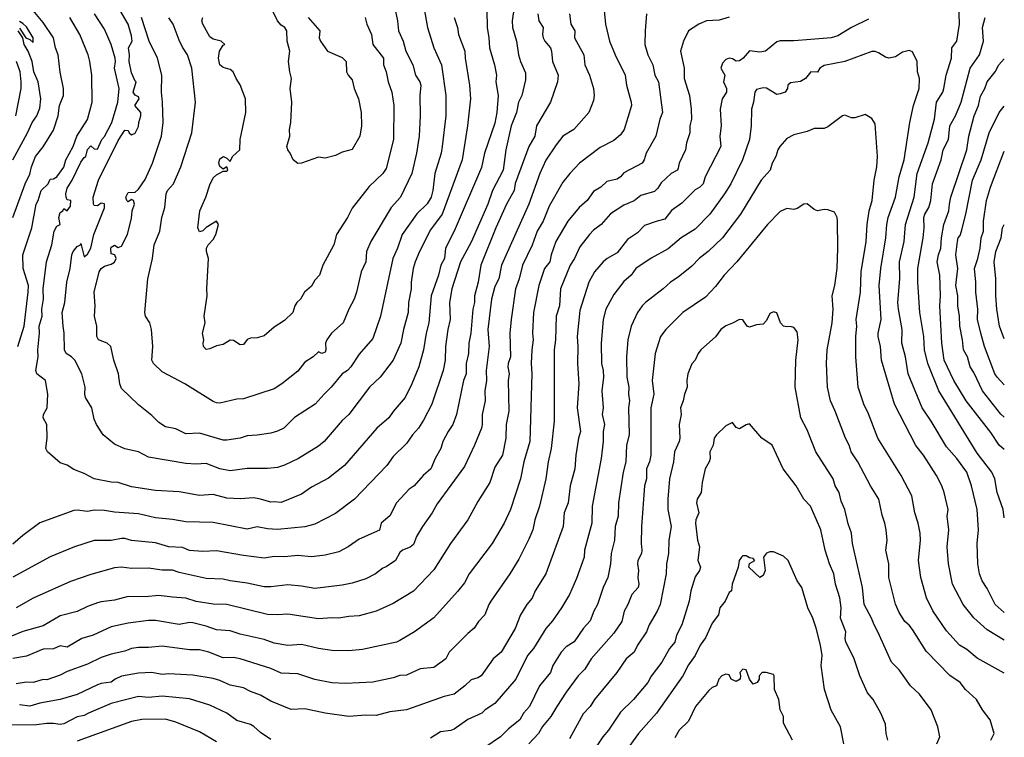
# Model space of a CAD drawing. Header units: metres. Extents: x -46681 to -43747, y -240911 to -237677.
# Tile 412 of 656: x -43892 to -43747, y -240259 to -240153. Entities that reach past the tile are written whole.
import ezdxf

# ---------------------------------------------------------------- set-up
doc = ezdxf.new("R2010")
doc.units = ezdxf.units.M
doc.layers.add('CONTOUR_INDEX', color=1, linetype='Continuous')
doc.layers.add('CONTOUR_INTER', color=3, linetype='Continuous')

msp = doc.modelspace()

# ---------------------------------------------------------------- linework, layer by layer
at = {"layer": 'CONTOUR_INDEX'}
for points, elevation in [([(-43832.06, -240151.02), (-43831.51, -240154.02), (-43830.61, -240157.02), (-43829.48, -240159.52), (-43828.81, -240164.02), (-43828.82, -240167.02), (-43829.35, -240171.52), (-43829.53, -240172.52), (-43830.46, -240175.52), (-43830.76, -240178.02), (-43831, -240179.02), (-43831.6, -240179.97), (-43833.1, -240181.45), (-43835.25, -240184.52), (-43835.94, -240186.52), (-43836.64, -240188.02), (-43838.46, -240196.52), (-43839.6, -240199.85), (-43841.6, -240202.13), (-43842.8, -240204.02), (-43843.29, -240204.52), (-43844.1, -240205.02), (-43845.71, -240207.02), (-43846.77, -240208.02), (-43848.06, -240209.52), (-43851.1, -240211.49), (-43852.7, -240213.02), (-43853.6, -240213.48), (-43854.6, -240213.77), (-43856.6, -240214.08), (-43858.1, -240214.16), (-43859.1, -240214.53), (-43861.1, -240214.81), (-43861.6, -240214.81), (-43865.1, -240213.78), (-43867.1, -240213.85), (-43868.6, -240213.13), (-43870.1, -240212.84), (-43871.1, -240212.18), (-43872.1, -240211.17), (-43874.1, -240209.61), (-43876.6, -240207.2), (-43876.83, -240206.52), (-43877.02, -240205.02), (-43877.72, -240203.02), (-43878.17, -240201.02), (-43878.71, -240200.52), (-43879.97, -240200.02), (-43880.24, -240199.52), (-43880.23, -240198.02), (-43880.58, -240196.52), (-43880.47, -240195.02), (-43880.59, -240193.02), (-43879.89, -240190.02), (-43879.6, -240189.51), (-43879.1, -240189.15), (-43878.1, -240188.87), (-43877.6, -240188.59), (-43877.36, -240188.02), (-43877.59, -240187.52), (-43878.1, -240187.36), (-43878.17, -240186.52), (-43878.1, -240186.36), (-43877.6, -240186.07), (-43877.1, -240186.42), (-43876.6, -240186.21), (-43875.71, -240184.52), (-43875.1, -240182.09), (-43875, -240181.02), (-43874.68, -240180.02), (-43874.82, -240179.52), (-43875.1, -240179.36), (-43875.6, -240179.67), (-43875.81, -240179.52), (-43875.96, -240179.02), (-43875.6, -240178.3), (-43874.6, -240178.25), (-43874.1, -240177.83), (-43873.1, -240176.4), (-43872.03, -240174.02), (-43870.71, -240170.02), (-43870.44, -240168.02), (-43870.54, -240165.02), (-43870.72, -240163.52), (-43870.65, -240161.02), (-43871.3, -240158.52), (-43872.53, -240156.02), (-43873.63, -240152.52)], 120), ([(-43810.63, -240152.02), (-43810.42, -240153.52), (-43809.86, -240154.52), (-43809.89, -240155.52), (-43808.53, -240158.02), (-43808.34, -240159.52), (-43807.67, -240161.02), (-43807.08, -240163.02), (-43807, -240164.02), (-43807.1, -240164.77), (-43807.77, -240166.52), (-43810, -240169.02), (-43811.61, -240170.02), (-43812.6, -240171.28), (-43814.1, -240173.56), (-43814.98, -240175.52), (-43816.6, -240180.02), (-43820.64, -240189.02), (-43821.05, -240191.02), (-43821.6, -240192.16), (-43822.12, -240194.02), (-43822.63, -240198.52), (-43822.47, -240201.02), (-43822.88, -240204.52), (-43822.85, -240206.02), (-43823.08, -240207.52), (-43823.04, -240209.02), (-43823.47, -240211.02), (-43823.47, -240212.52), (-43823.59, -240213.02), (-43824.62, -240215.52), (-43826.1, -240218.69), (-43830.1, -240224.18), (-43830.83, -240225.52), (-43832.27, -240227.52), (-43833.17, -240229.02), (-43833.6, -240230.16), (-43834.1, -240230.59), (-43835.21, -240231.02), (-43835.6, -240231.37), (-43836.24, -240232.52), (-43837.6, -240233.46), (-43838.1, -240233.68), (-43839.19, -240234.52), (-43840.6, -240235.23), (-43842.6, -240235.86), (-43844.1, -240236.16), (-43848.1, -240236.65), (-43850.1, -240236.29), (-43852.1, -240236.13), (-43854.6, -240236.43), (-43855.6, -240236.42), (-43858.1, -240235.85), (-43860.6, -240235.55), (-43861.6, -240235.27), (-43864.1, -240235.19), (-43868.1, -240234.31), (-43869.1, -240233.94), (-43870.6, -240233.94), (-43872.6, -240233.68), (-43875.1, -240233.69), (-43876.6, -240233.52), (-43877.6, -240233.59), (-43881.1, -240234.6), (-43884.1, -240235.64), (-43889.6, -240238.07), (-43892.1, -240239.52)], 115), ([(-43891.6, -240154.12), (-43890.67, -240155.52), (-43890.1, -240155.78), (-43889.6, -240156.23), (-43889.59, -240155.52), (-43890.6, -240153.91), (-43891.1, -240153.41), (-43891.6, -240153.14)], 115), ([(-43892.57, -240173.52), (-43890.43, -240169.52), (-43889.76, -240168.02), (-43889.06, -240167.02), (-43888.6, -240165.92), (-43888.48, -240164.52), (-43888.87, -240162.02), (-43889.52, -240160.52), (-43889.75, -240159.02), (-43890.34, -240157.52), (-43890.93, -240156.52), (-43891.11, -240155.52), (-43891.82, -240154.52)], 115), ([(-43746.6, -240244.28), (-43749.1, -240242.74), (-43751.1, -240240.96), (-43752.67, -240239.02), (-43754.22, -240236.02), (-43754.83, -240233.02), (-43755.01, -240230.52), (-43754.76, -240228.02), (-43755.01, -240226.02), (-43754.87, -240225.02), (-43755.44, -240222.52), (-43755.81, -240221.52), (-43756.6, -240220), (-43758.48, -240217.02), (-43759.6, -240215.58), (-43762.75, -240209.52), (-43764.7, -240203.02), (-43764.81, -240201.02), (-43765.15, -240199.52), (-43765.16, -240199.02), (-43764.73, -240197.02), (-43765, -240192.02), (-43764.8, -240189.52), (-43764.03, -240185.02), (-43763.91, -240183.02), (-43763.7, -240182.02), (-43762.62, -240179.02), (-43762.09, -240176.02), (-43761.36, -240173.52), (-43760.49, -240168.02), (-43759.95, -240165.52), (-43759.13, -240163.02), (-43759.1, -240161.52), (-43759.37, -240160.52), (-43759.43, -240159.02), (-43760.1, -240157.62), (-43760.6, -240157.42), (-43761.6, -240157.65), (-43762.6, -240158.31), (-43763.6, -240158.54), (-43764.1, -240158.4), (-43765.1, -240157.73), (-43765.6, -240157.53), (-43766.1, -240157.54), (-43770.1, -240159), (-43773.1, -240159.6), (-43773.78, -240160.02), (-43774.1, -240160.57), (-43775.1, -240160.53), (-43775.89, -240161.52), (-43776.6, -240161.97), (-43778.1, -240162.15), (-43778.47, -240162.52), (-43778.52, -240163.02), (-43778.85, -240163.52), (-43779.6, -240163.77), (-43780.1, -240163.9), (-43781.6, -240162.96), (-43782.1, -240162.91), (-43783.1, -240163.14), (-43783.34, -240163.52), (-43783.54, -240165.02), (-43783.82, -240166.02), (-43783.86, -240168.52), (-43784.11, -240170.52), (-43785.14, -240173.52), (-43786.87, -240177.02), (-43787.81, -240178.52), (-43789.98, -240181.52), (-43792.1, -240183.74), (-43794.18, -240185.02), (-43796.1, -240186.64), (-43798.6, -240188.01), (-43800.87, -240189.52), (-43801.56, -240190.52), (-43802.6, -240191.44), (-43804.1, -240193.34), (-43805.26, -240195.52), (-43805.65, -240197.02), (-43805.96, -240200.52), (-43805.93, -240203.52), (-43805.68, -240204.52), (-43805.61, -240205.52), (-43805.88, -240207.52), (-43805.66, -240210.02), (-43805.81, -240211.02), (-43805.47, -240212.52), (-43805.66, -240213.52), (-43805.66, -240215.02), (-43805.95, -240217.52), (-43807.29, -240224.52), (-43807.34, -240227.02), (-43808.43, -240231.02), (-43808.48, -240232.02), (-43809.6, -240235.16), (-43810.61, -240237.52), (-43811.78, -240239.52), (-43813.1, -240241.4), (-43814.1, -240242.57), (-43815.93, -240245.52), (-43816.81, -240246.52), (-43818.52, -240250.02), (-43821.6, -240253.6), (-43823.05, -240254.52), (-43823.51, -240255.02), (-43825.6, -240255.97), (-43827.6, -240257.38), (-43828.1, -240257.57), (-43829.6, -240257.76), (-43831.1, -240258.69)], 110), ([(-43746.6, -240206.63), (-43747.66, -240205.52), (-43747.97, -240205.02), (-43749.5, -240201.02), (-43750.06, -240199.02), (-43750.52, -240197.02), (-43750.5, -240195.52), (-43750.81, -240193.02), (-43750.77, -240191.52), (-43751, -240189.52), (-43750.49, -240188.02), (-43750.13, -240186.52), (-43749.99, -240185.02), (-43749.64, -240184.02), (-43749.66, -240182.52), (-43749.23, -240179.52), (-43748.61, -240177.52), (-43746.6, -240172.25)], 115), ([(-43770.22, -240259.52), (-43770.74, -240257.02), (-43772.1, -240254.57), (-43773.08, -240251.52), (-43773.57, -240248.02), (-43773.41, -240246.52), (-43773.66, -240245.02), (-43774.31, -240242.52), (-43774.81, -240241.02), (-43775.54, -240239.52), (-43776.39, -240236.52), (-43777.1, -240235.52), (-43778.41, -240232.52), (-43779.1, -240231.88), (-43780.6, -240231.25), (-43781.1, -240231.26), (-43781.6, -240231.44), (-43782.05, -240232.02), (-43781.83, -240234.02), (-43782.1, -240234.76), (-43782.6, -240235.03), (-43784.2, -240233.52), (-43784.1, -240232.96), (-43783.35, -240232.52), (-43783.6, -240232.22), (-43784.1, -240232.12), (-43784.6, -240231.84), (-43785.1, -240231.83), (-43785.29, -240232.02), (-43785.62, -240232.52), (-43785.8, -240233.52), (-43786.68, -240236.02), (-43786.75, -240237.02), (-43787.1, -240237.23), (-43787.7, -240238.52), (-43788.48, -240239.52), (-43788.67, -240240.52), (-43789.6, -240241.76), (-43790.6, -240243.92), (-43791.37, -240245.02), (-43792.11, -240246.52), (-43793.1, -240247.89), (-43793.92, -240249.52), (-43797.83, -240255.02), (-43800.48, -240258.02), (-43802.27, -240260.52)], 105), ([(-43854.6, -240258.9), (-43856.1, -240257.89), (-43857.1, -240256.98), (-43857.6, -240256.69), (-43859.6, -240256.09), (-43861.1, -240255.01), (-43863.6, -240253.84), (-43866.6, -240252.91), (-43870.6, -240252.53), (-43872.6, -240252.71), (-43874.1, -240252.57), (-43878.1, -240253.61), (-43881.47, -240255.02), (-43882.1, -240255.39), (-43883.1, -240255.57), (-43885.1, -240256.57), (-43885.6, -240256.69), (-43886.6, -240256.54), (-43887.6, -240256.56), (-43889.1, -240256.73), (-43893.1, -240256.77)], 110)]:
    msp.add_lwpolyline(points, dxfattribs=dict(at, elevation=elevation))
at = {"layer": 'CONTOUR_INTER'}
for points, elevation in [([(-43818.77, -240151.02), (-43819.08, -240153.02), (-43819.02, -240154.02), (-43818.42, -240156.02), (-43818.11, -240158.02), (-43817.82, -240159.02), (-43817.1, -240160.71), (-43817.1, -240161.73), (-43817.65, -240164.02), (-43818.14, -240165.02), (-43818.43, -240166.52), (-43819.2, -240168.52), (-43819.98, -240172.02), (-43820.38, -240175.02), (-43821.94, -240178.02), (-43822.65, -240180.02), (-43825.1, -240185.63), (-43826.68, -240188.52), (-43827.97, -240192.52), (-43828.27, -240194.52), (-43828.17, -240197.02), (-43828.52, -240198.52), (-43828.87, -240201.02), (-43828.91, -240203.02), (-43829.23, -240204.52), (-43830.88, -240209.52), (-43832.1, -240211.84), (-43832.88, -240213.02), (-43833.73, -240214.02), (-43834.6, -240215.31), (-43836.6, -240217.21), (-43837.51, -240218.52), (-43842.28, -240223.52), (-43845.1, -240225.6), (-43848.1, -240227.18), (-43849.6, -240227.57), (-43853.6, -240227.95), (-43855.1, -240227.87), (-43856.6, -240227.58), (-43858.1, -240227.91), (-43863.1, -240226.94), (-43867.1, -240226.84), (-43869.1, -240226.47), (-43871.6, -240226.27), (-43874.1, -240225.65), (-43877.6, -240225.4), (-43879.1, -240225.18), (-43880.6, -240225.13), (-43881.6, -240225.29), (-43883.1, -240225.11), (-43883.6, -240225.18), (-43888.6, -240227), (-43891.1, -240228.86), (-43892.6, -240230.15)], 117), ([(-43836.59, -240150.02), (-43835.96, -240153.02), (-43835.82, -240154.52), (-43835.1, -240156.02), (-43834.71, -240157.52), (-43833.7, -240159.52), (-43833.31, -240161.02), (-43832.66, -240162.02), (-43832.49, -240162.52), (-43832.68, -240164.02), (-43832.61, -240167.02), (-43832.75, -240170.02), (-43833.14, -240172.52), (-43833.86, -240175.52), (-43835.51, -240179.02), (-43836.87, -240180.52), (-43839.85, -240185.52), (-43840.49, -240187.02), (-43840.6, -240188.52), (-43841.32, -240190.02), (-43841.97, -240193.02), (-43842.32, -240194.02), (-43843.12, -240195.52), (-43843.96, -240197.52), (-43845.67, -240199.02), (-43846.36, -240200.02), (-43846.56, -240200.52), (-43846.49, -240201.52), (-43846.6, -240201.82), (-43847.1, -240202.02), (-43847.6, -240201.8), (-43848.36, -240202.52), (-43849.6, -240203.33), (-43850.6, -240204.62), (-43852.98, -240206.52), (-43854.1, -240207.24), (-43858.6, -240208.74), (-43859.6, -240208.78), (-43862.1, -240209.34), (-43862.6, -240209.3), (-43863.1, -240209.09), (-43867.28, -240206.52), (-43870.6, -240204.74), (-43871.87, -240203.52), (-43872.11, -240203.02), (-43871.98, -240201.02), (-43872.15, -240198.52), (-43872.42, -240197.52), (-43873.07, -240196.52), (-43873.17, -240196.02), (-43872.69, -240191.02), (-43872.04, -240188.02), (-43871.79, -240186.02), (-43870.92, -240184.02), (-43870.67, -240182.02), (-43870.19, -240180.52), (-43870.01, -240178.52), (-43869.8, -240178.02), (-43868.94, -240177.02), (-43867.84, -240174.52), (-43866.21, -240169.52), (-43865.71, -240165.02), (-43866.23, -240160.02), (-43866.86, -240158.02), (-43867.6, -240156.91), (-43868.1, -240155.88), (-43868.97, -240153.52), (-43869.6, -240152.57)], 121), ([(-43849.1, -240152.54), (-43847.36, -240154.52), (-43847.48, -240155.52), (-43847.27, -240156.02), (-43846.25, -240157.52), (-43844.1, -240158.43), (-43843.51, -240159.02), (-43843.44, -240160.52), (-43843.22, -240161.02), (-43842.6, -240161.72), (-43842.31, -240163.02), (-43841.68, -240164.52), (-43841.3, -240166.52), (-43841.27, -240168.52), (-43841.51, -240170.02), (-43842.6, -240171.97), (-43844.1, -240172.38), (-43845.1, -240172.89), (-43846.6, -240173.25), (-43847.6, -240173.09), (-43850.1, -240174.02), (-43850.6, -240174.05), (-43851.32, -240173.52), (-43851.74, -240172.52), (-43852.11, -240172.02), (-43852.26, -240171.52), (-43851.82, -240170.02), (-43851.84, -240169.02), (-43851.67, -240168.02), (-43851.53, -240165.02), (-43851.76, -240163.02), (-43851.57, -240161.52), (-43851.82, -240160.52), (-43851.98, -240159.02), (-43851.81, -240157.52), (-43852.2, -240156.02), (-43852.24, -240154.52), (-43852.55, -240154.02), (-43853.1, -240153.65), (-43853.64, -240153.02), (-43854.85, -240150.52)], 123), ([(-43746.6, -240240.19), (-43747.92, -240239.02), (-43749.1, -240236.65), (-43749.84, -240235.52), (-43750.25, -240234.52), (-43750.48, -240233.02), (-43750.61, -240230.02), (-43750.39, -240228.02), (-43750.61, -240225.02), (-43751.41, -240221.52), (-43752.09, -240219.52), (-43753.6, -240217.52), (-43755.1, -240215.8), (-43757.36, -240212.02), (-43758.7, -240210.02), (-43760.73, -240205.02), (-43761.14, -240202.52), (-43761.68, -240200.52), (-43761.64, -240198.52), (-43762.2, -240195.52), (-43762.25, -240194.52), (-43761.98, -240191.02), (-43762.04, -240188.52), (-43761.34, -240185.52), (-43761.15, -240183.02), (-43759.85, -240179.02), (-43759.43, -240175.52), (-43757.82, -240171.02), (-43756.87, -240167.52), (-43756.58, -240165.02), (-43755.64, -240163.52), (-43755.48, -240163.02), (-43755.18, -240161.02), (-43754.37, -240158.52), (-43754.34, -240157.02), (-43753.61, -240156.02), (-43753.2, -240153.52), (-43753.3, -240150.52)], 111), ([(-43805.53, -240151.52), (-43805.32, -240153.52), (-43804.71, -240156.02), (-43803.9, -240158.02), (-43802.4, -240161.02), (-43802.23, -240162.52), (-43801.54, -240165.02), (-43801.51, -240165.52), (-43802.58, -240169.02), (-43803.1, -240169.81), (-43804.1, -240170.64), (-43806.1, -240171.68), (-43809.13, -240174.02), (-43810.58, -240175.52), (-43811.6, -240176.8), (-43813.6, -240180.31), (-43814.49, -240182.52), (-43815.38, -240184.02), (-43816.1, -240186.09), (-43817.56, -240189.02), (-43818.02, -240191.02), (-43818.55, -240192.52), (-43819.2, -240197.02), (-43819.4, -240199.02), (-43819.31, -240202.52), (-43819.65, -240203.52), (-43819.69, -240204.02), (-43819.52, -240205.02), (-43819.67, -240206.02), (-43819.57, -240210.52), (-43819.96, -240212.52), (-43819.99, -240214.52), (-43820.5, -240217.02), (-43821.6, -240218.79), (-43822.34, -240221.02), (-43824.1, -240223.84), (-43825.6, -240226.54), (-43828.12, -240230.02), (-43830.6, -240233.93), (-43833.6, -240237.07), (-43836.6, -240238.86), (-43839.1, -240239.99), (-43841.6, -240240.69), (-43843.1, -240240.76), (-43844.6, -240241.05), (-43845.6, -240240.99), (-43847.6, -240241.11), (-43852.1, -240240.42), (-43853.6, -240240.56), (-43855.1, -240240.47), (-43861.1, -240239.03), (-43863.1, -240238.95), (-43865.6, -240238.55), (-43867.1, -240238.07), (-43869.1, -240237.95), (-43871.1, -240237.67), (-43873.1, -240237.88), (-43875.6, -240237.84), (-43877.6, -240238.4), (-43879.6, -240238.6), (-43880.1, -240238.76), (-43881.6, -240239.3), (-43883.1, -240240.06), (-43885.6, -240240.7), (-43888.1, -240242.14), (-43891.1, -240242.97), (-43893.6, -240244.04)], 114), ([(-43892.6, -240182.02), (-43890.77, -240177.02), (-43890.1, -240175.6), (-43889.86, -240174.52), (-43889.24, -240173.02), (-43888.1, -240171.6), (-43886.6, -240169.15), (-43885.9, -240167.02), (-43885.74, -240165.52), (-43885.15, -240164.02), (-43885.11, -240163.02), (-43885.6, -240160.61), (-43885.92, -240158.02), (-43886.29, -240157.02), (-43886.62, -240155.52), (-43888.1, -240153.27), (-43889.6, -240151.52)], 116), ([(-43799.3, -240152.02), (-43799.49, -240154.52), (-43799.52, -240156.52), (-43799.11, -240158.02), (-43798.36, -240159.52), (-43798.04, -240161.02), (-43797.5, -240162.02), (-43796.94, -240166.52), (-43797.32, -240167.52), (-43797.93, -240170.02), (-43799.33, -240172.52), (-43799.62, -240173.52), (-43799.94, -240174.02), (-43802.6, -240175.44), (-43803.11, -240176.02), (-43803.6, -240176.34), (-43805.1, -240176.72), (-43806.01, -240177.52), (-43807.1, -240178.15), (-43808.01, -240179.52), (-43809.19, -240180.52), (-43810.87, -240182.52), (-43812.61, -240185.52), (-43813.34, -240187.52), (-43813.51, -240188.52), (-43814.29, -240189.52), (-43815.13, -240192.02), (-43815.93, -240196.02), (-43816.06, -240199.02), (-43815.98, -240200.02), (-43816.18, -240201.52), (-43816.26, -240203.52), (-43816.18, -240205.02), (-43816.45, -240215.02), (-43817.35, -240218.02), (-43817.84, -240220.52), (-43819.32, -240225.02), (-43820.26, -240227.02), (-43821.99, -240230.02), (-43825.39, -240234.52), (-43826.1, -240235.8), (-43827.1, -240237.08), (-43830.6, -240240.97), (-43833.46, -240243.02), (-43835.6, -240244.33), (-43836.1, -240244.54), (-43841.1, -240245.63), (-43843.1, -240245.83), (-43845.6, -240245.78), (-43847.6, -240245.5), (-43850.1, -240244.91), (-43852.1, -240245.03), (-43854.1, -240244.69), (-43855.6, -240244.18), (-43859.1, -240243.38), (-43860.6, -240242.91), (-43862.6, -240242.77), (-43864.1, -240242.23), (-43866.1, -240241.72), (-43866.6, -240241.69), (-43868.1, -240241.94), (-43871.6, -240241.35), (-43872.6, -240241.36), (-43875.6, -240241.75), (-43878.1, -240242.31), (-43880.78, -240243.52), (-43882.45, -240244.02), (-43884.6, -240245.29), (-43885.6, -240245.12), (-43886.6, -240245.55), (-43888.1, -240245.61), (-43890.6, -240246.62), (-43892.6, -240246.96)], 113), ([(-43815.28, -240152.02), (-43815.13, -240153.02), (-43814.52, -240154.02), (-43814.61, -240155.02), (-43814.5, -240155.52), (-43814.26, -240156.02), (-43813.44, -240157.02), (-43813.27, -240157.52), (-43813.12, -240159.02), (-43812.3, -240161.02), (-43812.38, -240162.02), (-43813.42, -240165.02), (-43815.46, -240168.52), (-43815.75, -240170.02), (-43816.6, -240171.52), (-43818.6, -240177.01), (-43818.79, -240178.02), (-43819.89, -240180.02), (-43821.45, -240183.52), (-43823.68, -240189.02), (-43824.05, -240191.52), (-43824.62, -240193.52), (-43824.59, -240194.52), (-43824.86, -240195.52), (-43825.14, -240199.02), (-43825.42, -240200.52), (-43825.51, -240202.02), (-43825.85, -240203.52), (-43825.86, -240205.02), (-43826.25, -240206.02), (-43827.28, -240211.02), (-43827.78, -240212.52), (-43828.47, -240213.52), (-43829.25, -240215.02), (-43829.57, -240216.02), (-43830.41, -240217.52), (-43831.02, -240219.02), (-43832.19, -240220.02), (-43833.49, -240221.52), (-43834.24, -240222.02), (-43836.09, -240224.02), (-43837.1, -240225.93), (-43838.36, -240227.02), (-43838.6, -240228.04), (-43841.6, -240229.38), (-43843.21, -240230.52), (-43844.6, -240231.26), (-43846.6, -240231.73), (-43848.6, -240232.01), (-43850.6, -240231.82), (-43852.6, -240231.98), (-43854.1, -240231.94), (-43855.6, -240232.2), (-43858.6, -240231.81), (-43862.6, -240231.11), (-43864.6, -240231.21), (-43866.6, -240231.05), (-43867.6, -240230.64), (-43869.6, -240230.51), (-43871.6, -240229.91), (-43875.1, -240229.58), (-43876.1, -240229.3), (-43876.6, -240229.28), (-43878.1, -240229.59), (-43880.6, -240229.6), (-43883.51, -240230.52), (-43887.1, -240232), (-43892.6, -240235.01)], 116), ([(-43787.1, -240152.48), (-43788.6, -240152.94), (-43790.45, -240153.02), (-43791.6, -240153.5), (-43793.1, -240154.52), (-43793.84, -240156.02), (-43794.28, -240157.52), (-43793.76, -240160.02), (-43793.74, -240161.52), (-43792.96, -240164.02), (-43792.72, -240166.02), (-43792.68, -240167.52), (-43792.88, -240168.52), (-43792.91, -240169.52), (-43793.38, -240171.02), (-43793.55, -240172.02), (-43794.46, -240174.02), (-43794.6, -240174.73), (-43794.74, -240175.02), (-43795.65, -240175.52), (-43797.1, -240176.88), (-43797.6, -240177.67), (-43798.1, -240178.16), (-43800.1, -240178.77), (-43801.1, -240179.56), (-43802.6, -240180.17), (-43804.6, -240181.48), (-43805.97, -240183.02), (-43807.1, -240183.88), (-43807.69, -240184.52), (-43809.1, -240186.33), (-43809.89, -240188.02), (-43810.54, -240189.02), (-43811.96, -240192.52), (-43812.1, -240195.02), (-43812.59, -240196.52), (-43812.69, -240200.02), (-43812.88, -240201.52), (-43812.87, -240212.02), (-43813.3, -240216.02), (-43813.77, -240218.02), (-43814.1, -240220.52), (-43815.02, -240224.52), (-43815.72, -240226.52), (-43816.02, -240228.02), (-43816.6, -240229.41), (-43818.1, -240232.35), (-43819.39, -240234.52), (-43822.22, -240238.52), (-43822.52, -240239.02), (-43823.08, -240240.52), (-43824, -240241.52), (-43824.64, -240242.52), (-43825.6, -240243.28), (-43828.34, -240246.02), (-43828.85, -240247.02), (-43830.6, -240248.29), (-43832.6, -240248.48), (-43834.6, -240249.44), (-43835.6, -240249.47), (-43836.6, -240249.81), (-43839.6, -240250.44), (-43843.6, -240250.66), (-43845.6, -240250.54), (-43848.1, -240250.07), (-43850.6, -240249.24), (-43853.1, -240249.15), (-43854.6, -240248.45), (-43859.1, -240247.04), (-43860.1, -240246.84), (-43861.6, -240246.86), (-43863.72, -240246.02), (-43865.1, -240245.68), (-43866.6, -240245.67), (-43870.6, -240245.15), (-43872.6, -240245.34), (-43874.1, -240245.34), (-43875.1, -240245.51), (-43876.1, -240245.9), (-43878.1, -240246.34), (-43879.6, -240246.84), (-43881.6, -240247.79), (-43884.6, -240248.9), (-43885.6, -240249.44), (-43887.6, -240250.09), (-43888.1, -240250.08), (-43889.6, -240250.49), (-43890.6, -240250.46), (-43892.1, -240250.71)], 112), ([(-43891.86, -240201.02), (-43890.92, -240198.02), (-43890.32, -240193.02), (-43890.3, -240192.02), (-43891.08, -240189.52), (-43891.14, -240187.52), (-43889.78, -240183.52), (-43889.17, -240180.02), (-43888.88, -240179.52), (-43888.44, -240178.02), (-43887.41, -240177.02), (-43887.1, -240176.37), (-43886.6, -240176.33), (-43886.1, -240176.01), (-43885.1, -240174.58), (-43884.77, -240173.52), (-43883.69, -240171.52), (-43883.19, -240170.02), (-43881.6, -240167.58), (-43880.89, -240165.02), (-43880.97, -240161.02), (-43881.27, -240159.02), (-43881.51, -240158.02), (-43882.72, -240155.02), (-43884.22, -240152.52)], 117), ([(-43822.77, -240151.52), (-43822.74, -240154.02), (-43822.48, -240155.52), (-43822.4, -240157.02), (-43821.65, -240159.52), (-43821.37, -240161.02), (-43821.48, -240162.02), (-43821.13, -240164.02), (-43821.31, -240166.52), (-43821.6, -240168.13), (-43823.12, -240172.52), (-43823.6, -240174.66), (-43827.6, -240184), (-43828.86, -240186.52), (-43829.05, -240188.02), (-43829.56, -240189.02), (-43829.89, -240190.52), (-43830.99, -240193.52), (-43831.34, -240197.52), (-43831.75, -240199.02), (-43832.11, -240201.52), (-43832.79, -240204.02), (-43833.82, -240206.52), (-43834.81, -240208.52), (-43836.6, -240210.59), (-43837.23, -240211.52), (-43839, -240213.02), (-43843.73, -240218.52), (-43846.1, -240220.4), (-43848.6, -240221.75), (-43850.1, -240222.75), (-43853.1, -240224), (-43854.1, -240223.87), (-43854.6, -240223.96), (-43856.1, -240223.49), (-43857.1, -240223.32), (-43859.1, -240223.43), (-43861.1, -240223.34), (-43863.1, -240222.83), (-43865.1, -240222.95), (-43868.1, -240222.42), (-43871.6, -240222.2), (-43875.1, -240221.67), (-43877.1, -240221.05), (-43878.1, -240221), (-43880.59, -240220.52), (-43882.1, -240219.71), (-43883.6, -240219.15), (-43884.6, -240218.49), (-43885.6, -240218.15), (-43887.48, -240216.52), (-43887.71, -240216.02), (-43887.55, -240214.52), (-43887.57, -240212.52), (-43888.13, -240211.52), (-43888.05, -240211.02), (-43887.52, -240210.02), (-43887.44, -240208.02), (-43887.79, -240206.02), (-43889.07, -240205.02), (-43889.18, -240204.52), (-43888.85, -240202.52), (-43888.9, -240201.52), (-43888.66, -240199.02), (-43888.73, -240198.02), (-43888.29, -240196.52), (-43888.32, -240195.52), (-43888.08, -240194.02), (-43888.13, -240192.52), (-43887.64, -240188.52), (-43886.86, -240186.02), (-43886.51, -240184.02), (-43886.1, -240183.27), (-43885.6, -240183.02), (-43885.83, -240182.02), (-43885.6, -240181.27), (-43885.25, -240181.02), (-43885.1, -240180.69), (-43884.6, -240181.02), (-43884.1, -240180.35), (-43884.06, -240179.52), (-43884.6, -240179.38), (-43884.74, -240179.02), (-43884.78, -240178.52), (-43884.6, -240177.68), (-43883.86, -240176.52), (-43882.6, -240173.86), (-43882.1, -240173.16), (-43881.83, -240173.02), (-43881.6, -240171.98), (-43881.1, -240171.46), (-43880.6, -240171.88), (-43880.1, -240171.94), (-43879.47, -240170.52), (-43879.1, -240170.09), (-43877.99, -240168.02), (-43877.12, -240165.02), (-43876.94, -240163.02), (-43877.62, -240160.02), (-43877.47, -240159.02), (-43877.53, -240158.52), (-43878.1, -240156.54), (-43879.1, -240154.26), (-43880.57, -240152.02)], 118), ([(-43827.61, -240152.52), (-43827.11, -240154.02), (-43826.97, -240155.02), (-43826.01, -240157.52), (-43826, -240158.52), (-43825.36, -240162.52), (-43825.19, -240164.52), (-43825.62, -240168.52), (-43826.45, -240173.52), (-43829.38, -240181.52), (-43831.1, -240183.84), (-43832.73, -240187.02), (-43833.33, -240188.52), (-43833.64, -240189.52), (-43833.95, -240191.52), (-43833.93, -240192.52), (-43834.34, -240194.52), (-43834.39, -240196.02), (-43835.08, -240198.52), (-43835.47, -240200.52), (-43836.58, -240203.02), (-43838.51, -240205.52), (-43840.05, -240207.02), (-43843.1, -240211), (-43844.1, -240211.9), (-43846.74, -240215.02), (-43847.6, -240215.71), (-43850.55, -240217.52), (-43852.6, -240218.5), (-43853.6, -240218.82), (-43855.1, -240218.96), (-43858.1, -240218.98), (-43860.6, -240219.31), (-43862.1, -240219.02), (-43864.1, -240218.23), (-43865.6, -240218.32), (-43867.1, -240218.24), (-43872.6, -240217.29), (-43874.1, -240216.54), (-43876.1, -240216.1), (-43877.6, -240215.4), (-43879.28, -240214.02), (-43880.28, -240212.52), (-43880.6, -240211.69), (-43880.96, -240210.02), (-43881.89, -240208.52), (-43881.99, -240208.02), (-43881.94, -240207.02), (-43882.43, -240205.02), (-43883.47, -240203.02), (-43883.93, -240202.52), (-43884.72, -240202.02), (-43885, -240201.52), (-43885.01, -240199.02), (-43885.2, -240198.02), (-43885.32, -240196.02), (-43884.91, -240194.52), (-43884.64, -240191.52), (-43884.14, -240189.52), (-43883.91, -240187.52), (-43883.71, -240187.02), (-43883.1, -240186.26), (-43882.65, -240186.02), (-43882.6, -240185.82), (-43882.1, -240187.79), (-43881.6, -240187.41), (-43881.09, -240186.52), (-43880.67, -240184.52), (-43879.1, -240180.57), (-43879.1, -240179.98), (-43879.6, -240179.91), (-43880.1, -240180.28), (-43880.6, -240180.24), (-43880.69, -240180.02), (-43880.78, -240179.02), (-43879.98, -240176.52), (-43877.1, -240170.66), (-43876.1, -240169.12), (-43875.6, -240169.17), (-43875.44, -240169.52), (-43875.1, -240169.83), (-43874.6, -240169.57), (-43874.1, -240168.59), (-43874.06, -240168.02), (-43873.74, -240167.02), (-43873.73, -240166.52), (-43874.61, -240165.52), (-43873.97, -240164.52), (-43874.1, -240164.24), (-43874.6, -240163.97), (-43874.86, -240163.52), (-43874.44, -240162.02), (-43874.6, -240161.9), (-43875.1, -240160.68), (-43875.44, -240159.02), (-43875.41, -240158.02), (-43875.56, -240157.02), (-43875.02, -240156.02), (-43875.1, -240155.24), (-43875.61, -240153.52), (-43876.8, -240151.52)], 119), ([(-43840.71, -240152.52), (-43840.45, -240153.52), (-43839.79, -240155.02), (-43839.57, -240156.52), (-43837.99, -240158.52), (-43838, -240159.52), (-43837.61, -240160.52), (-43837.33, -240162.02), (-43836.78, -240163.52), (-43836.47, -240165.52), (-43836.56, -240170.52), (-43837.6, -240174.76), (-43838.1, -240175.51), (-43840.1, -240177.45), (-43842.6, -240180.61), (-43843.33, -240182.02), (-43844.92, -240184.52), (-43845.32, -240186.02), (-43846.94, -240189.02), (-43847.44, -240190.52), (-43848.1, -240191.21), (-43848.6, -240192.12), (-43849.64, -240193.02), (-43850.23, -240194.02), (-43850.78, -240194.52), (-43851.09, -240195.02), (-43851.34, -240196.02), (-43852.6, -240197.16), (-43854.1, -240198.18), (-43855.6, -240199.42), (-43856.6, -240199.74), (-43857.6, -240199.79), (-43858.1, -240199.98), (-43858.6, -240200.71), (-43859.1, -240200.74), (-43860.1, -240200.13), (-43860.6, -240200.06), (-43861.6, -240200.73), (-43862.6, -240200.91), (-43863.6, -240201.36), (-43864.1, -240201.44), (-43864.53, -240201.02), (-43864.58, -240200.52), (-43864.46, -240200.02), (-43864.68, -240199.02), (-43864.28, -240197.52), (-43864.44, -240196.52), (-43863.96, -240193.52), (-43864.03, -240192.52), (-43863.77, -240188.02), (-43864.06, -240187.02), (-43864.08, -240186.52), (-43863.83, -240186.02), (-43863.1, -240185.23), (-43862.71, -240184.52), (-43862.32, -240183.02), (-43862.6, -240182.52), (-43864.1, -240183.49), (-43864.6, -240183.96), (-43865.1, -240184.11), (-43865.36, -240183.52), (-43865.07, -240181.02), (-43864.16, -240179.02), (-43863.6, -240177.21), (-43863.1, -240176.18), (-43862.6, -240175.72), (-43861.6, -240175.17), (-43861.1, -240175.17), (-43860.94, -240175.02), (-43861.1, -240174.56), (-43861.6, -240174.9), (-43862.1, -240174.49), (-43862.26, -240174.02), (-43862.1, -240173.38), (-43861.56, -240173.02), (-43861.1, -240173.24), (-43860.6, -240173.73), (-43860.24, -240173.02), (-43859.18, -240172.02), (-43859.1, -240170.52), (-43858.27, -240166.52), (-43858.31, -240164.52), (-43859.1, -240162.47), (-43859.72, -240161.52), (-43860.17, -240160.52), (-43860.6, -240160.19), (-43861.6, -240159.91), (-43862.11, -240159.52), (-43862.3, -240158.52), (-43862.17, -240157.52), (-43861.6, -240156.63), (-43861.38, -240156.52), (-43861.9, -240156.02), (-43863.1, -240155.74), (-43863.6, -240155.38), (-43864.63, -240153.52), (-43864.76, -240153.02), (-43864.6, -240152.52)], 122), ([(-43746.6, -240226.24), (-43746.75, -240225.02), (-43747.63, -240222.52), (-43747.99, -240220.52), (-43748.42, -240219.52), (-43750.6, -240216.72), (-43756.26, -240207.52), (-43757.88, -240203.52), (-43758.36, -240201.52), (-43758.46, -240199.52), (-43759.01, -240196.02), (-43759.33, -240191.52), (-43759.33, -240189.52), (-43758.55, -240185.02), (-43758.42, -240183.52), (-43758.45, -240182.02), (-43758.31, -240181.52), (-43757.69, -240180.52), (-43757.41, -240179.52), (-43757.18, -240177.02), (-43755.91, -240173.52), (-43755.58, -240172.02), (-43754.82, -240170.52), (-43754.6, -240168.52), (-43753.78, -240167.02), (-43752.95, -240165.02), (-43751.62, -240160.02), (-43750.26, -240158.02), (-43749.67, -240156.02), (-43749.79, -240154.02), (-43749.41, -240152.52)], 112), ([(-43766.6, -240152.8), (-43769.1, -240154.02), (-43771.1, -240155.22), (-43772.1, -240155.51), (-43775.1, -240155.78), (-43777.6, -240155.98), (-43779.6, -240155.97), (-43780.1, -240156.13), (-43781.74, -240157.52), (-43782.6, -240157.63), (-43784.1, -240157.46), (-43785.06, -240158.52), (-43785.6, -240158.93), (-43786.1, -240158.97), (-43786.6, -240158.64), (-43787.1, -240158.54), (-43787.6, -240158.74), (-43788.1, -240159.25), (-43788.35, -240160.02), (-43787.77, -240161.02), (-43787.96, -240162.02), (-43787.52, -240163.02), (-43787.52, -240163.52), (-43788.13, -240164.52), (-43788.43, -240166.02), (-43788.31, -240168.52), (-43788.47, -240170.02), (-43788.32, -240171.52), (-43790.65, -240176.02), (-43790.93, -240177.02), (-43791.41, -240177.52), (-43792.1, -240177.95), (-43794.1, -240179.89), (-43795.6, -240180.95), (-43796.6, -240182.27), (-43797.69, -240182.52), (-43799.6, -240183.2), (-43800.6, -240184.27), (-43802.1, -240185.22), (-43803.6, -240187.22), (-43805.05, -240188.02), (-43805.68, -240188.52), (-43806.95, -240190.02), (-43807.79, -240191.52), (-43809.1, -240195.7), (-43809.5, -240199.52), (-43809.39, -240201.02), (-43809.44, -240203.52), (-43809.23, -240206.52), (-43809.48, -240210.02), (-43809, -240213.52), (-43809.3, -240214.52), (-43809.71, -240217.02), (-43809.85, -240219.02), (-43810.53, -240221.52), (-43810.84, -240224.02), (-43811.4, -240225.52), (-43811.54, -240227.52), (-43814.12, -240234.52), (-43815.67, -240237.02), (-43816.1, -240238.06), (-43816.92, -240239.02), (-43817.82, -240240.52), (-43818.6, -240242.54), (-43820.68, -240246.02), (-43821.86, -240247.02), (-43823.65, -240249.52), (-43824.1, -240249.82), (-43825.1, -240250.1), (-43826.01, -240251.02), (-43827.6, -240252.22), (-43829.1, -240252.55), (-43834.6, -240254.52), (-43837.1, -240254.84), (-43839.1, -240255.36), (-43840.6, -240255.33), (-43843.1, -240255.53), (-43846.6, -240255.02), (-43849.6, -240254.38), (-43851.6, -240254.47), (-43854.6, -240253.25), (-43856.1, -240252.36), (-43857.6, -240251.84), (-43858.6, -240251.28), (-43860.6, -240250.9), (-43862.1, -240250.23), (-43863.1, -240249.93), (-43866.1, -240249.43), (-43869.6, -240249.24), (-43870.6, -240249.31), (-43872.1, -240249.03), (-43874.1, -240249.15), (-43876.6, -240249.58), (-43877.5, -240250.02), (-43878.1, -240250.48), (-43879.6, -240250.66), (-43880.1, -240250.83), (-43883.1, -240252.25), (-43885.6, -240253), (-43888.6, -240253.53), (-43890.1, -240253.98), (-43891.6, -240253.8)], 111), ([(-43892.17, -240167.02), (-43891.38, -240163.02), (-43891.35, -240162.02), (-43891.53, -240160.52), (-43892.04, -240159.02)], 114), ([(-43746.6, -240216.2), (-43747.37, -240215.52), (-43748.6, -240213.7), (-43752.22, -240209.02), (-43754.05, -240206.02), (-43755.43, -240203.02), (-43755.81, -240200.52), (-43756.09, -240195.02), (-43756.01, -240193.52), (-43756.08, -240190.52), (-43756.48, -240188.52), (-43756.31, -240187.52), (-43755.93, -240186.52), (-43755.84, -240185.02), (-43755.52, -240183.02), (-43754.74, -240181.02), (-43754.68, -240180.02), (-43754.45, -240179.02), (-43752.13, -240172.02), (-43751.8, -240170.02), (-43751.05, -240167.02), (-43750.41, -240165.52), (-43750.1, -240164.15), (-43749.45, -240163.02), (-43749.1, -240162), (-43747.94, -240160.52), (-43747.41, -240159.52), (-43746.6, -240158.61)], 113), ([(-43746.6, -240211.42), (-43747.1, -240210.97), (-43749.81, -240207.52), (-43751.1, -240204.82), (-43751.6, -240204.02), (-43752.03, -240202.52), (-43752.62, -240201.52), (-43752.75, -240200.02), (-43753.13, -240198.02), (-43753.18, -240196.52), (-43753.43, -240195.02), (-43753.45, -240193.52), (-43753.74, -240192.02), (-43753.46, -240189.52), (-43753.73, -240187.52), (-43753.5, -240185.52), (-43753.39, -240185.02), (-43753.1, -240184.63), (-43752.88, -240184.02), (-43752.25, -240181.52), (-43751.28, -240176.52), (-43749.99, -240173.52), (-43748.83, -240169.52), (-43747.37, -240166.52), (-43746.6, -240165.6)], 114), ([(-43746.6, -240249.13), (-43750.6, -240246.92), (-43752.1, -240245.66), (-43753.19, -240245.02), (-43755.1, -240242.89), (-43757.1, -240239.97), (-43758.06, -240238.02), (-43758.9, -240235.02), (-43759.22, -240232.52), (-43758.92, -240229.52), (-43758.98, -240228.52), (-43759.27, -240227.02), (-43759.77, -240225.52), (-43760.2, -240223.02), (-43761.78, -240220.02), (-43765.22, -240214.52), (-43766.6, -240210.91), (-43767.28, -240209.52), (-43768.13, -240207.02), (-43768.44, -240202.52), (-43768.46, -240199.52), (-43768.33, -240198.02), (-43768.41, -240197.02), (-43767.75, -240193.02), (-43767.68, -240190.02), (-43766.94, -240185.52), (-43766.79, -240183.02), (-43766.49, -240181.02), (-43766.07, -240179.52), (-43765.75, -240176.52), (-43765.35, -240174.52), (-43765.27, -240173.02), (-43765.6, -240168.18), (-43766.1, -240167.42), (-43767.1, -240166.84), (-43768.6, -240167.34), (-43769.1, -240167.32), (-43770.1, -240166.94), (-43770.43, -240167.02), (-43772.6, -240168.67), (-43773.1, -240168.87), (-43774.6, -240168.9), (-43775.6, -240169.35), (-43777.6, -240169.83), (-43778.6, -240170.37), (-43779.66, -240171.52), (-43779.96, -240172.02), (-43780.24, -240173.02), (-43780.78, -240174.02), (-43781.09, -240175.02), (-43782.4, -240176.52), (-43785.44, -240181.52), (-43788.1, -240185.01), (-43790.21, -240187.02), (-43791.51, -240188.02), (-43792.6, -240189.19), (-43794.6, -240190.8), (-43795.77, -240191.52), (-43796.85, -240192.52), (-43799.44, -240194.52), (-43799.94, -240195.02), (-43800.62, -240196.02), (-43801.53, -240198.02), (-43802.05, -240200.02), (-43802.25, -240202.52), (-43802.17, -240205.52), (-43801.9, -240207.02), (-43801.94, -240208.02), (-43801.8, -240209.02), (-43801.91, -240210.02), (-43801.85, -240214.02), (-43802.21, -240215.52), (-43802.33, -240218.02), (-43802.74, -240219.52), (-43803.43, -240224.02), (-43803.45, -240226.02), (-43803.88, -240227.52), (-43804, -240229.52), (-43804.48, -240231.52), (-43804.59, -240233.02), (-43804.99, -240235.02), (-43805.65, -240236.52), (-43806.49, -240239.02), (-43807.05, -240240.02), (-43807.6, -240241.41), (-43808.58, -240242.52), (-43809.91, -240244.52), (-43811.1, -240245.24), (-43811.85, -240246.02), (-43813.08, -240248.02), (-43813.42, -240249.02), (-43815.02, -240251.02), (-43816.53, -240254.02), (-43817.38, -240255.02), (-43817.95, -240256.02), (-43819.6, -240257.32), (-43820.79, -240258.52), (-43823.1, -240260.09)], 109), ([(-43748.56, -240259.02), (-43748.09, -240258.02), (-43748.67, -240256.02), (-43749.81, -240254.52), (-43750.69, -240253.02), (-43752.3, -240251.52), (-43753.1, -240250.52), (-43754.6, -240249.46), (-43758.1, -240245.89), (-43760.1, -240242.7), (-43760.6, -240242.08), (-43761.26, -240241.52), (-43762.1, -240240.19), (-43762.6, -240238.95), (-43763.58, -240235.02), (-43763.6, -240233.02), (-43764.05, -240231.02), (-43763.83, -240229.52), (-43763.97, -240228.02), (-43764.17, -240227.02), (-43764.6, -240225.83), (-43765.08, -240223.52), (-43766.31, -240221.52), (-43768.16, -240218.02), (-43769.16, -240216.52), (-43769.42, -240215.52), (-43769.98, -240214.52), (-43771.5, -240210.52), (-43772.19, -240209.02), (-43772.63, -240207.02), (-43772.79, -240203.52), (-43772.66, -240201.52), (-43771.96, -240197.52), (-43771.82, -240195.52), (-43771.94, -240193.52), (-43771.55, -240192.02), (-43771.19, -240189.52), (-43771.09, -240186.52), (-43771.17, -240182.52), (-43771.2, -240182.02), (-43771.6, -240181.2), (-43772.6, -240180.85), (-43773.1, -240180.82), (-43774.1, -240181.01), (-43774.6, -240180.82), (-43775.6, -240179.98), (-43776.1, -240180.02), (-43777.1, -240180.68), (-43777.6, -240180.8), (-43778.6, -240180.66), (-43779.6, -240181.13), (-43781.45, -240183.02), (-43785.99, -240188.52), (-43787.86, -240190.52), (-43789.1, -240192.16), (-43790.6, -240193.76), (-43793.94, -240196.02), (-43796.46, -240198.52), (-43797.23, -240199.52), (-43798, -240202.02), (-43798.43, -240206.02), (-43798.18, -240208.02), (-43798.63, -240210.02), (-43798.66, -240217.02), (-43798.82, -240218.02), (-43799.26, -240219.02), (-43799.27, -240220.52), (-43799.58, -240221.52), (-43800.01, -240227.52), (-43800.09, -240230.02), (-43799.95, -240231.02), (-43800.03, -240231.52), (-43800.54, -240232.52), (-43800.59, -240233.02), (-43800.44, -240234.02), (-43800.55, -240235.02), (-43800.43, -240236.02), (-43800.51, -240236.52), (-43801.45, -240237.52), (-43802.01, -240239.02), (-43802.59, -240240.02), (-43802.9, -240241.52), (-43804.1, -240243.26), (-43807.42, -240247.02), (-43808.38, -240248.52), (-43809.34, -240249.52), (-43811.1, -240251.94), (-43812.51, -240254.02), (-43813.35, -240255.52), (-43814.6, -240257.01), (-43815.21, -240258.02), (-43816.59, -240259.52)], 108), ([(-43746.6, -240199.87), (-43747.29, -240198.02), (-43747.69, -240195.52), (-43747.84, -240193.52), (-43747.85, -240191.02), (-43748.07, -240188.52), (-43747.82, -240187.02), (-43747.07, -240185.02), (-43746.84, -240183.52), (-43746.6, -240183.02)], 116), ([(-43756.53, -240259.52), (-43756.08, -240258.52), (-43756.36, -240257.02), (-43757.38, -240254.52), (-43759.1, -240252.21), (-43760.41, -240251.02), (-43762.1, -240248.62), (-43763.2, -240247.52), (-43765.22, -240243.02), (-43765.78, -240242.02), (-43766.13, -240241.02), (-43767.24, -240239.02), (-43767.46, -240236.52), (-43768.94, -240230.02), (-43769.12, -240228.52), (-43769.6, -240227.15), (-43770.08, -240225.02), (-43770.6, -240223.8), (-43770.91, -240222.52), (-43771.48, -240221.52), (-43771.8, -240220.52), (-43774.33, -240216.52), (-43775.6, -240213.29), (-43776.56, -240211.52), (-43777.39, -240207.02), (-43777.29, -240203.02), (-43776.95, -240200.02), (-43777.1, -240198.83), (-43777.6, -240198.23), (-43778.1, -240198.07), (-43778.6, -240198.13), (-43779.13, -240198.02), (-43779.53, -240197.52), (-43780.1, -240196.04), (-43780.6, -240195.88), (-43781.1, -240196.16), (-43781.6, -240197.19), (-43782.1, -240197.72), (-43783.1, -240197.81), (-43784.1, -240198.18), (-43784.46, -240198.02), (-43785.1, -240197.07), (-43785.6, -240197.01), (-43786.6, -240197.58), (-43787.6, -240197.97), (-43788.32, -240198.52), (-43789.1, -240199.57), (-43791.27, -240201.52), (-43791.68, -240202.02), (-43792.12, -240203.02), (-43792.6, -240203.57), (-43793.2, -240205.02), (-43793.36, -240206.02), (-43793.29, -240207.02), (-43793.67, -240208.02), (-43793.87, -240209.02), (-43794.3, -240210.02), (-43794.19, -240211.02), (-43794.45, -240212.52), (-43794.37, -240214.52), (-43794.47, -240215.02), (-43795.14, -240216.52), (-43795.33, -240218.02), (-43795.89, -240220.52), (-43796.14, -240223.52), (-43796.12, -240225.02), (-43795.65, -240227.52), (-43795.99, -240229.52), (-43796.05, -240231.52), (-43796.36, -240233.02), (-43796.38, -240234.52), (-43797.26, -240239.02), (-43797.69, -240240.02), (-43798.9, -240242.02), (-43799.26, -240243.02), (-43800.62, -240245.02), (-43801.1, -240246.02), (-43802.26, -240247.02), (-43803.64, -240249.02), (-43806.92, -240253.02), (-43807.56, -240254.02), (-43808.6, -240255.11), (-43810.6, -240258.78)], 107), ([(-43763.73, -240259.02), (-43763.98, -240258.02), (-43764.1, -240256.62), (-43764.76, -240255.02), (-43765.92, -240253.02), (-43766.72, -240252.02), (-43767.85, -240249.52), (-43768.72, -240247.02), (-43769.93, -240244.52), (-43770.01, -240244.02), (-43769.91, -240243.02), (-43770.72, -240241.02), (-43770.6, -240239.52), (-43770.8, -240238.02), (-43771.45, -240236.02), (-43771.71, -240234.52), (-43772.34, -240233.02), (-43772.96, -240231.02), (-43773.61, -240228.02), (-43774.24, -240226.52), (-43775.13, -240224.52), (-43776.13, -240223.52), (-43777.23, -240221.52), (-43779.14, -240219.02), (-43780.8, -240215.52), (-43782.29, -240214.52), (-43784.1, -240212.41), (-43784.6, -240212.55), (-43785.6, -240213.13), (-43786.1, -240212.96), (-43786.6, -240212.21), (-43787.6, -240212.69), (-43788.96, -240214.02), (-43789.3, -240214.52), (-43789.46, -240215.52), (-43789.98, -240216.52), (-43789.9, -240217.52), (-43790.04, -240218.02), (-43790.63, -240219.02), (-43791.1, -240221.02), (-43791.22, -240222.52), (-43791.82, -240223.52), (-43791.91, -240224.02), (-43791.6, -240225.52), (-43792.01, -240226.52), (-43792.05, -240227.02), (-43791.75, -240229.52), (-43791.49, -240230.52), (-43791.73, -240232.52), (-43791.34, -240233.52), (-43791.5, -240234.02), (-43792.1, -240234.92), (-43792.76, -240237.02), (-43793.02, -240238.52), (-43794.07, -240242.02), (-43794.85, -240243.52), (-43795.1, -240244.54), (-43795.92, -240245.52), (-43797.03, -240247.52), (-43798.6, -240249.59), (-43799.11, -240250.52), (-43801.22, -240253.02), (-43803.1, -240254.88), (-43804.86, -240257.52), (-43805.72, -240258.52), (-43806.6, -240259.84)], 106), ([(-43777.78, -240259.02), (-43779.12, -240256.52), (-43779.13, -240255.52), (-43779.59, -240254.52), (-43779.78, -240253.02), (-43780.44, -240251.52), (-43780.49, -240249.52), (-43780.6, -240249.32), (-43781.66, -240249.02), (-43782.23, -240249.02), (-43782.67, -240249.52), (-43782.71, -240250.02), (-43783.01, -240250.52), (-43783.6, -240250.73), (-43784.11, -240250.02), (-43784.6, -240248.62), (-43785.12, -240248.52), (-43785.56, -240249.02), (-43785.42, -240249.52), (-43785.51, -240250.02), (-43786.1, -240250.34), (-43786.82, -240250.02), (-43787.1, -240249.37), (-43787.6, -240249.27), (-43788.18, -240249.52), (-43788.61, -240250.02), (-43788.99, -240251.02), (-43789.6, -240251.24), (-43790.1, -240251.66), (-43792.05, -240254.02), (-43793.1, -240256.19), (-43794.48, -240257.52), (-43795.1, -240258.64)], 104), ([(-43862.6, -240259.24), (-43865.1, -240257.78), (-43868.6, -240256.37), (-43870.1, -240255.93), (-43873.6, -240255.98), (-43875.1, -240256.25), (-43883.1, -240259.16)], 109)]:
    msp.add_lwpolyline(points, dxfattribs=dict(at, elevation=elevation))

doc.saveas('drawing.dxf')
